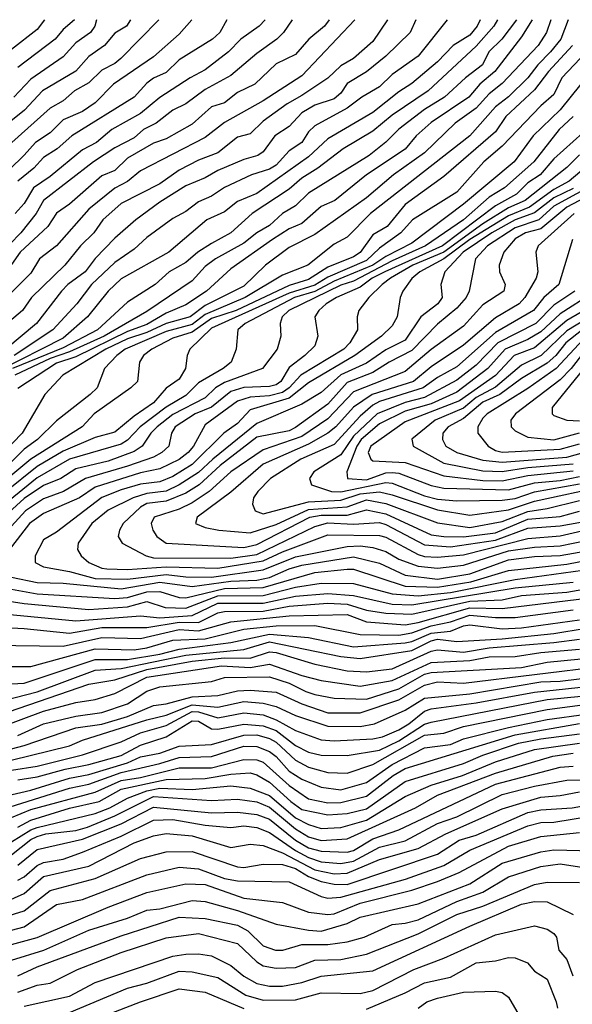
# Model space of a CAD drawing. Header units: metres. Extents: x -51132 to -49532, y -231222 to -229437.
# Tile 344 of 656: x -51046 to -51004, y -229513 to -229437. Entities that reach past the tile are written whole.
import ezdxf

# ---------------------------------------------------------------- set-up
doc = ezdxf.new("R2010")
doc.units = ezdxf.units.M
for name, color, linetype in [('CONTOUR_HALF', 8, 'Continuous'), ('CONTOUR_INDEX', 1, 'Continuous'), ('CONTOUR_INTER', 3, 'Continuous')]:
    doc.layers.add(name, color=color, linetype=linetype)

msp = doc.modelspace()

# ---------------------------------------------------------------- linework, layer by layer
at = {"layer": 'CONTOUR_HALF'}
for points, elevation in [([(-51037.85, -229436.759), (-51038.173, -229437.259), (-51039.08, -229437.804), (-51039.86, -229438.759), (-51041.08, -229439.613), (-51042.08, -229440.73), (-51044.663, -229442.259), (-51046.074, -229443.759), (-51050.456, -229447.259)], 40.5), ([(-51017.951, -229436.759), (-51019.08, -229438.447), (-51020.575, -229439.759), (-51021.58, -229440.336), (-51022.58, -229441.274), (-51024.58, -229442.634), (-51025.731, -229443.259), (-51027.58, -229444.6), (-51028.58, -229445.598), (-51029.58, -229445.86), (-51031.08, -229447.05), (-51032.58, -229447.621), (-51034.08, -229448.398), (-51035.58, -229449.466), (-51038.58, -229450.974), (-51039.987, -229452.259), (-51040.684, -229453.259), (-51041.729, -229454.259), (-51042.927, -229455.759), (-51045.516, -229458.259), (-51046.211, -229459.259), (-51049.58, -229462.074)], 36.5), ([(-51033.096, -229436.759), (-51034.08, -229437.88), (-51036.08, -229439.628), (-51039.166, -229441.759), (-51040.58, -229443.194), (-51041.58, -229443.852), (-51043.08, -229444.511), (-51044.08, -229445.526), (-51045.207, -229446.259), (-51046.08, -229447.247), (-51049.58, -229450.627)], 39.5), ([(-51022.467, -229436.759), (-51022.83, -229437.259), (-51024.043, -229438.259), (-51025.08, -229439.451), (-51026.58, -229440.18), (-51028.237, -229441.759), (-51029.58, -229442.403), (-51030.58, -229443.187), (-51031.58, -229443.508), (-51033.08, -229444.844), (-51035.08, -229445.978), (-51036.08, -229446.321), (-51038.08, -229447.486), (-51039.08, -229448.424), (-51040.08, -229448.853), (-51042.58, -229451.023), (-51043.58, -229451.742), (-51044.26, -229452.759), (-51046.397, -229454.759), (-51048.191, -229457.259)], 37.5), ([(-51003.967, -229436.759), (-51004.54, -229438.259), (-51005.322, -229439.259), (-51006.308, -229440.259), (-51007.08, -229441.267), (-51008.58, -229442.722), (-51009.58, -229443.497), (-51011.584, -229445.759), (-51019.268, -229451.759), (-51021.08, -229453.598), (-51022.08, -229454.122), (-51024.124, -229455.759), (-51026.08, -229456.538), (-51028.964, -229458.259), (-51032.08, -229459.583), (-51033.08, -229460.356), (-51035.08, -229460.897), (-51038.262, -229462.259), (-51038.917, -229462.759), (-51039.862, -229463.759), (-51040.442, -229465.259), (-51040.986, -229465.759), (-51043.58, -229467.814), (-51045.065, -229469.259), (-51046.08, -229469.999), (-51047.08, -229470.984)], 32.5), ([(-51009.43, -229436.759), (-51009.713, -229437.259), (-51011.08, -229438.819), (-51014.8, -229442.259), (-51017.58, -229444.152), (-51019.08, -229445.38), (-51021.382, -229446.759), (-51023.35, -229448.259), (-51024.58, -229449.032), (-51025.58, -229449.875), (-51028.434, -229451.759), (-51030.08, -229453.257), (-51031.58, -229454.087), (-51032.638, -229454.759), (-51033.58, -229455.55), (-51034.864, -229456.259), (-51035.953, -229457.259), (-51038.08, -229458.616), (-51040.415, -229460.759), (-51043.08, -229462.146), (-51046.99, -229463.759)], 34.5), ([(-51013.324, -229436.759), (-51015.58, -229439.569), (-51017.58, -229441), (-51018.58, -229441.944), (-51019.952, -229442.759), (-51021.08, -229443.612), (-51023.58, -229444.962), (-51024.08, -229445.433), (-51024.593, -229446.259), (-51025.58, -229446.916), (-51026.58, -229448.021), (-51027.08, -229448.334), (-51028.475, -229448.759), (-51030.58, -229449.743), (-51031.58, -229450.424), (-51032.58, -229450.85), (-51033.58, -229451.595), (-51034.58, -229452.133), (-51036.58, -229453.616), (-51037.58, -229454.511), (-51039.08, -229455.54), (-51040.877, -229457.259), (-51042.004, -229458.759), (-51043.863, -229460.759), (-51046.875, -229462.759)], 35.5), ([(-51027.428, -229436.759), (-51027.889, -229437.259), (-51029.318, -229438.259), (-51030.263, -229439.259), (-51032.08, -229440.652), (-51033.245, -229441.259), (-51035.58, -229442.784), (-51037.08, -229444.019), (-51039.311, -229445.259), (-51040.482, -229446.259), (-51041.58, -229446.832), (-51044.08, -229448.898), (-51045.372, -229449.759), (-51046.08, -229450.986), (-51046.793, -229451.759)], 38.5), ([(-51006.751, -229436.759), (-51007.58, -229438.089), (-51009.643, -229440.759), (-51010.797, -229441.759), (-51011.667, -229442.759), (-51014.58, -229444.718), (-51015.726, -229445.759), (-51016.58, -229446.771), (-51019.587, -229448.759), (-51022.039, -229450.759), (-51023.08, -229451.213), (-51024.58, -229452.527), (-51025.58, -229452.947), (-51026.848, -229453.759), (-51030.08, -229456.051), (-51031.971, -229457.759), (-51033.58, -229458.82), (-51035.08, -229459.474), (-51036.58, -229460.355), (-51038.08, -229460.883), (-51042.08, -229462.84), (-51043.58, -229463.338), (-51046.58, -229465.307)], 33.5), ([(-51042.184, -229436.759), (-51043.08, -229437.519), (-51043.677, -229438.259), (-51046.58, -229440.46)], 41.5), ([(-51002.532, -229439.259), (-51004.45, -229441.259), (-51005.08, -229442.554), (-51006.08, -229443.414), (-51009.08, -229446.539), (-51010.483, -229447.759), (-51012.58, -229450.105), (-51016.02, -229452.259), (-51016.925, -229453.259), (-51018.58, -229454.437), (-51019.58, -229455.395), (-51022.58, -229456.685), (-51023.58, -229457.298), (-51025.58, -229457.932), (-51031.58, -229460.642), (-51033.249, -229462.259), (-51033.468, -229462.759), (-51033.595, -229463.759), (-51034.08, -229464.587), (-51035.08, -229465.286), (-51036.08, -229466.407), (-51037.58, -229467.429), (-51039.08, -229468.679), (-51040.58, -229469.083), (-51043.08, -229470.138), (-51045.08, -229471.335), (-51047.58, -229473.36)], 31.5), ([(-51003.58, -229444.239), (-51004.67, -229445.259), (-51006.63, -229447.759), (-51008.888, -229449.759), (-51010.08, -229450.496), (-51012.073, -229452.259), (-51015.019, -229454.259), (-51017.58, -229455.423), (-51020.58, -229456.988), (-51021.58, -229457.303), (-51025.588, -229459.259), (-51026.111, -229459.759), (-51026.263, -229460.259), (-51026.217, -229461.259), (-51026.488, -229462.259), (-51027.63, -229463.759), (-51030.58, -229464.848), (-51031.274, -229465.259), (-51032.08, -229466.015), (-51034.58, -229467.31), (-51035.778, -229468.259), (-51036.286, -229468.759), (-51036.94, -229469.759), (-51037.58, -229470.176), (-51039.58, -229470.913), (-51042.08, -229471.51), (-51043.252, -229472.259), (-51044.58, -229472.814), (-51046.08, -229473.821), (-51047.58, -229475.187)], 30.5), ([(-51003.08, -229447.222), (-51004.08, -229448.203), (-51007.287, -229450.759), (-51008.58, -229451.321), (-51010.58, -229452.555), (-51013.58, -229454.739), (-51015.991, -229455.759), (-51017.728, -229456.759), (-51018.363, -229457.259), (-51019.409, -229458.259), (-51020.175, -229459.259), (-51020.295, -229459.759), (-51020.281, -229460.759), (-51020.858, -229461.759), (-51021.338, -229462.259), (-51024.665, -229464.259), (-51025.579, -229465.259), (-51026.08, -229465.598), (-51027.08, -229465.877), (-51028.58, -229465.967), (-51029.58, -229466.291), (-51032.08, -229468.117), (-51032.989, -229469.759), (-51033.393, -229470.259), (-51034.08, -229470.782), (-51035.58, -229471.514), (-51037.08, -229471.815), (-51040.58, -229472.946), (-51041.792, -229473.759), (-51044.58, -229474.962), (-51045.667, -229475.759), (-51047.08, -229477.545)], 29.5), ([(-51003.58, -229449.813), (-51005.08, -229450.543), (-51006.58, -229451.698), (-51008.08, -229452.237), (-51009.868, -229453.259), (-51012.102, -229454.759), (-51013.526, -229456.259), (-51013.816, -229457.259), (-51013.71, -229458.259), (-51014.049, -229458.759), (-51015.363, -229459.759), (-51016.58, -229461.559), (-51018.08, -229462.318), (-51019.58, -229463.341), (-51021.58, -229464.244), (-51023.08, -229465.601), (-51024.58, -229466.516), (-51028.08, -229468.021), (-51031.482, -229470.759), (-51032.58, -229471.8), (-51034.094, -229472.759), (-51035.08, -229473.237), (-51036.58, -229473.43), (-51037.644, -229473.759), (-51039.58, -229474.712), (-51040.843, -229475.759), (-51041.906, -229477.259), (-51041.962, -229477.759), (-51041.673, -229478.259), (-51041.07, -229478.759), (-51040.08, -229479.206), (-51039.698, -229479.259), (-51038.08, -229479.306), (-51035.08, -229479.112), (-51031.08, -229479.202), (-51027.58, -229478.636), (-51026.08, -229477.937), (-51022.58, -229476.62), (-51018.58, -229476.686), (-51018.08, -229476.818), (-51015.58, -229478.155), (-51015.08, -229478.313), (-51014.08, -229478.35), (-51012.08, -229478.164), (-51007.08, -229476.904), (-51004.58, -229476.703), (-51002.58, -229476.243)], 28.5), ([(-51001.241, -229449.759), (-51004.08, -229451.265), (-51006.08, -229452.941), (-51007.265, -229453.259), (-51008.08, -229453.715), (-51008.944, -229454.759), (-51009.301, -229455.759), (-51009.273, -229456.259), (-51008.847, -229457.259), (-51008.955, -229457.759), (-51010.58, -229458.831), (-51012.08, -229460.48), (-51014.58, -229462.282), (-51016.58, -229463.984), (-51020.58, -229465.561), (-51022.58, -229467.658), (-51024.58, -229469.02), (-51027.58, -229470.038), (-51030.08, -229471.756), (-51031.766, -229473.259), (-51033.08, -229474.149), (-51034.08, -229474.646), (-51036.015, -229475.259), (-51036.258, -229475.759), (-51036.13, -229476.259), (-51035.818, -229476.759), (-51035.08, -229477.264), (-51029.08, -229477.603), (-51028.08, -229477.368), (-51023.966, -229475.259), (-51023.08, -229475.093), (-51021.08, -229475.095), (-51019.58, -229474.684), (-51018.08, -229475.002), (-51014.58, -229476.618), (-51013.58, -229476.765), (-51012.08, -229476.773), (-51009.58, -229476.459), (-51007.08, -229475.421), (-51004.58, -229475.194), (-51003.08, -229474.785)], 27.5), ([(-51003.626, -229453.759), (-51004.699, -229457.259), (-51005.853, -229458.259), (-51006.649, -229459.259), (-51009.58, -229460.973), (-51012.58, -229463.622), (-51014.08, -229464.447), (-51015.191, -229465.259), (-51018.58, -229466.307), (-51019.08, -229466.589), (-51020.08, -229467.431), (-51022.08, -229469.622), (-51024.661, -229470.759), (-51027.003, -229472.259), (-51028.004, -229473.259), (-51028.321, -229473.759), (-51028.405, -229474.259), (-51028.21, -229474.759), (-51027.58, -229475.008), (-51024.08, -229474.06), (-51021.58, -229473.946), (-51020.08, -229473.462), (-51018.58, -229473.304), (-51017.58, -229473.517), (-51014.08, -229474.702), (-51011.58, -229475.102), (-51008.58, -229474.698), (-51006.58, -229474.029), (-51001.08, -229472.844)], 26.5), ([(-51002.08, -229457.931), (-51004.58, -229459.519), (-51006.08, -229460.918), (-51007.08, -229461.498), (-51008.855, -229462.259), (-51010.191, -229463.759), (-51012.58, -229465.578), (-51014.58, -229466.474), (-51016.58, -229467.062), (-51018.58, -229468.036), (-51019.985, -229469.259), (-51020.32, -229469.759), (-51021.112, -229471.759), (-51021.041, -229472.259), (-51019.58, -229472.37), (-51018.08, -229471.836), (-51017.58, -229471.789), (-51017.08, -229471.861), (-51014.58, -229472.809), (-51013.58, -229473.017), (-51008.58, -229473.135), (-51006.58, -229472.611), (-51004.58, -229472.417), (-51003.08, -229472.112)], 25.5), ([(-50999.005, -229457.759), (-51004.08, -229460.844), (-51006.06, -229462.759), (-51007.58, -229463.503), (-51009.58, -229465.188), (-51011.08, -229465.998), (-51012.08, -229466.818), (-51014.276, -229467.759), (-51016.08, -229469.233), (-51015.972, -229469.759), (-51013.58, -229471.07), (-51010.58, -229471.659), (-51009.08, -229471.73), (-51007.08, -229471.412), (-51003.58, -229471.124)], 24.5), ([(-51002.08, -229460.724), (-51004.886, -229463.759), (-51007.08, -229465.304), (-51010.233, -229467.259), (-51010.58, -229467.6), (-51010.952, -229468.259), (-51010.971, -229468.759), (-51010.163, -229469.759), (-51009.58, -229470.101), (-51009.08, -229470.217), (-51004.58, -229469.991), (-51003.08, -229469.576)], 23.5), ([(-51002.758, -229463.759), (-51005.205, -229466.759), (-51005.21, -229467.259), (-51005.08, -229467.39), (-51004.057, -229467.759), (-51003.08, -229467.801)], 22.5), ([(-51047.08, -229479.911), (-51045.08, -229480.311), (-51043.08, -229480.364), (-51038.58, -229480.814), (-51035.58, -229480.299), (-51033.08, -229480.626), (-51030.08, -229480.211), (-51028.08, -229480.127), (-51027.08, -229479.918), (-51025.58, -229479.251), (-51024.58, -229478.969), (-51020.58, -229478.333), (-51018.58, -229478.822), (-51016.58, -229479.736), (-51014.08, -229480.054), (-51011.58, -229479.648), (-51008.58, -229478.566), (-51006.58, -229478.302), (-51004.58, -229478.236), (-51002.08, -229477.786)], 29.5), ([(-51047.58, -229481.695), (-51046.08, -229481.947), (-51041.08, -229482.41), (-51038.08, -229482.197), (-51036.58, -229481.793), (-51035.159, -229482.259), (-51033.58, -229482.305), (-51031.08, -229481.358), (-51027.58, -229481.314), (-51025.08, -229480.663), (-51023.08, -229480.357), (-51020.58, -229480.402), (-51017.58, -229481.197), (-51015.58, -229481.349), (-51013.08, -229481.094), (-51008.08, -229480.07), (-51002.08, -229479.253)], 30.5), ([(-51048.58, -229483.732), (-51046.08, -229483.865), (-51042.58, -229484.247), (-51040.08, -229483.794), (-51036.58, -229483.785), (-51034.08, -229483.388), (-51032.58, -229483.403), (-51031.08, -229482.67), (-51030.58, -229482.557), (-51027.58, -229482.535), (-51025.58, -229482.144), (-51022.58, -229481.9), (-51021.08, -229481.989), (-51019.58, -229482.442), (-51018.08, -229482.692), (-51016.08, -229482.774), (-51011.58, -229481.762), (-51009.08, -229481.644), (-51007.58, -229481.321), (-51004.08, -229481.049), (-51001.58, -229480.617)], 31.5), ([(-51047.58, -229486.804), (-51045.58, -229486.804), (-51040.58, -229485.445), (-51037.58, -229485.525), (-51036.58, -229485.359), (-51034.58, -229484.764), (-51032.08, -229484.669), (-51029.08, -229483.937), (-51026.58, -229483.669), (-51023.58, -229483.651), (-51020.08, -229484.329), (-51017.08, -229484.388), (-51016.08, -229484.219), (-51014.58, -229483.668), (-51013.08, -229483.346), (-51011.58, -229482.835), (-51009.58, -229483.03), (-51008.08, -229483.014), (-51003.58, -229482.426)], 32.5), ([(-51047.58, -229489.408), (-51045.08, -229488.775), (-51040.58, -229487.109), (-51038.58, -229486.968), (-51033.58, -229485.937), (-51029.08, -229485.503), (-51027.08, -229484.914), (-51021.58, -229486.038), (-51020.08, -229486.188), (-51016.08, -229485.575), (-51014.58, -229484.821), (-51014.08, -229484.704), (-51012.58, -229484.872), (-51009.08, -229484.671), (-51005.08, -229484.259), (-51002.58, -229483.847)], 33.5), ([(-51048.08, -229491.569), (-51044.58, -229490.273), (-51042.08, -229489.601), (-51040.58, -229489.38), (-51039.08, -229488.909), (-51036.58, -229487.639), (-51030.796, -229486.759), (-51028.58, -229486.9), (-51027.08, -229486.622), (-51024.58, -229487.514), (-51023.08, -229487.895), (-51020.08, -229488.336), (-51017.58, -229487.897), (-51014.58, -229486.514), (-51011.58, -229486.354), (-51010.08, -229486.076), (-51008.08, -229486.039), (-51006.08, -229485.722), (-51003.08, -229485.481)], 34.5), ([(-51048.08, -229493.451), (-51046.08, -229492.923), (-51042.08, -229491.564), (-51040.08, -229491.289), (-51038.08, -229490.681), (-51036.08, -229489.843), (-51035.08, -229489.706), (-51033.08, -229489.165), (-51031.08, -229489.049), (-51029.58, -229488.696), (-51028.58, -229488.649), (-51026.58, -229488.802), (-51024.58, -229489.695), (-51022.58, -229490.41), (-51020.08, -229490.406), (-51017.08, -229489.386), (-51015.08, -229488.256), (-51014.08, -229488.013), (-51012.08, -229488.107), (-51001.08, -229486.765)], 35.5), ([(-51047.08, -229494.845), (-51045.08, -229494.521), (-51041.58, -229493.64), (-51038.58, -229492.643), (-51037.08, -229491.958), (-51035.08, -229491.377), (-51033.08, -229490.309), (-51032.58, -229490.312), (-51031.08, -229490.797), (-51029.08, -229490.409), (-51027.58, -229490.548), (-51026.58, -229490.936), (-51025.08, -229491.771), (-51023.08, -229492.477), (-51022.08, -229492.559), (-51019.08, -229492.419), (-51018.347, -229492.259), (-51017.08, -229491.715), (-51016.311, -229491.259), (-51015.08, -229490.273), (-51014.58, -229490.096), (-51011.08, -229489.638), (-51006.58, -229488.797), (-51000.58, -229488.153)], 36.5), ([(-51048.58, -229497.076), (-51045.58, -229496.389), (-51042.58, -229495.45), (-51041.08, -229495.17), (-51038.08, -229494.26), (-51037.08, -229493.816), (-51035.58, -229493.527), (-51034.08, -229492.972), (-51031.58, -229492.84), (-51029.08, -229492.117), (-51028.08, -229492.107), (-51027.08, -229492.378), (-51026.58, -229492.675), (-51025.08, -229494.051), (-51024.08, -229494.616), (-51022.58, -229495.018), (-51021.08, -229495.063), (-51019.08, -229494.386), (-51015.08, -229492.131), (-51013.58, -229491.979), (-51012.08, -229491.463), (-51005.58, -229490.134), (-51002.08, -229489.683)], 37.5), ([(-51047.08, -229498.501), (-51045.58, -229497.878), (-51040.58, -229496.533), (-51038.58, -229495.639), (-51037.08, -229495.392), (-51034.08, -229494.646), (-51031.58, -229494.646), (-51029.08, -229494.008), (-51028.08, -229494.033), (-51027.58, -229494.228), (-51025.58, -229496.021), (-51024.08, -229497.062), (-51022.58, -229497.362), (-51021.58, -229497.343), (-51019.58, -229496.842), (-51017.517, -229495.259), (-51016.58, -229494.72), (-51008.08, -229492.093), (-51003.08, -229491.227)], 38.5), ([(-51047.08, -229500.382), (-51045.58, -229499.449), (-51045.08, -229499.268), (-51040.58, -229498.195), (-51039.444, -229497.759), (-51038.08, -229497.013), (-51036.58, -229496.432), (-51035.58, -229496.22), (-51033.08, -229496.336), (-51030.08, -229496.039), (-51028.58, -229496.22), (-51027.08, -229496.806), (-51025.08, -229498.514), (-51024.08, -229499.048), (-51023.08, -229499.341), (-51021.58, -229499.284), (-51019.58, -229498.715), (-51016.58, -229496.881), (-51014.58, -229496.003), (-51012.139, -229495.259), (-51009.58, -229494.185), (-51006.58, -229493.229), (-51003.08, -229492.755)], 39.5), ([(-51046.58, -229502.182), (-51045.08, -229500.963), (-51041.58, -229500.18), (-51038.58, -229498.978), (-51036.08, -229497.7), (-51031.58, -229498.151), (-51029.58, -229498.08), (-51028.08, -229498.273), (-51027.08, -229498.635), (-51025.08, -229500.258), (-51024.08, -229500.844), (-51023.08, -229501.103), (-51021.08, -229501.187), (-51020.58, -229501.058), (-51019.08, -229500.152), (-51017.08, -229499.458), (-51009.58, -229495.912), (-51004.58, -229494.617), (-51003.58, -229494.516)], 40.5), ([(-51047.58, -229505.062), (-51046.08, -229504.393), (-51044.58, -229503.075), (-51041.08, -229502.26), (-51037.58, -229500.452), (-51036.08, -229499.907), (-51035.08, -229499.728), (-51033.08, -229499.925), (-51030.08, -229500.828), (-51028.58, -229500.567), (-51027.58, -229500.659), (-51026.08, -229501.232), (-51023.58, -229502.548), (-51022.08, -229502.863), (-51021.08, -229502.82), (-51018.58, -229501.742), (-51015.58, -229500.887), (-51013.431, -229499.759), (-51009.08, -229497.838), (-51006.08, -229496.918), (-51004.58, -229496.809), (-51003.08, -229496.519)], 41.5), ([(-51047.08, -229507.212), (-51046.08, -229506.948), (-51043.58, -229505.23), (-51041.58, -229504.84), (-51036.58, -229502.934), (-51034.08, -229502.354), (-51032.58, -229502.461), (-51030.58, -229503.218), (-51029.58, -229503.405), (-51025.58, -229503.473), (-51023.08, -229504.605), (-51022.58, -229504.747), (-51021.58, -229504.673), (-51016.567, -229503.259), (-51013.58, -229502.202), (-51011.58, -229501.022), (-51007.08, -229499.154), (-51006.08, -229498.89), (-51005.08, -229498.855), (-51002.08, -229498.37)], 42.5), ([(-51047.08, -229509.537), (-51044.568, -229508.759), (-51041.08, -229507.221), (-51038.08, -229506.287), (-51036.58, -229505.67), (-51035.58, -229505.566), (-51033.08, -229504.912), (-51032.08, -229504.993), (-51029.58, -229505.697), (-51026.58, -229506.756), (-51024.08, -229507.22), (-51023.08, -229507.287), (-51021.08, -229506.695), (-51020.08, -229506.206), (-51015.58, -229505.185), (-51011.58, -229503.632), (-51009.08, -229502.031), (-51006.08, -229501.163), (-51005.08, -229501.004), (-51002.08, -229501.072)], 43.5), ([(-51046.58, -229512.011), (-51045.08, -229511.485), (-51044.08, -229511.318), (-51041.962, -229510.259), (-51038.58, -229508.941), (-51035.08, -229507.805), (-51032.58, -229507.481), (-51029.58, -229508.238), (-51028.08, -229509.658), (-51027.58, -229509.977), (-51026.58, -229510.152), (-51025.08, -229510.105), (-51023.58, -229509.54), (-51021.58, -229509.495), (-51019.58, -229509.064), (-51015.58, -229507.498), (-51012.58, -229506.009), (-51010.58, -229505.354), (-51006.58, -229503.674), (-51005.58, -229503.509), (-51003.08, -229503.517)], 44.5), ([(-51042.58, -229513.581), (-51038.08, -229511.708), (-51036.58, -229511.315), (-51034.08, -229510.401), (-51033.08, -229510.437), (-51031.08, -229510.89), (-51028.916, -229512.259), (-51027.58, -229512.638), (-51025.08, -229512.619), (-51023.08, -229512.059), (-51020.08, -229512.116), (-51019.08, -229511.887), (-51015.908, -229510.259), (-51013.58, -229509.395), (-51009.58, -229507.585), (-51006.58, -229506.876), (-51005.58, -229507.147), (-51005.08, -229507.472), (-51004.867, -229507.759), (-51004.69, -229508.759), (-51004.08, -229509.487), (-51003.608, -229510.759)], 45.5), ([(-51015.58, -229513.259), (-51014.9, -229512.759), (-51014.08, -229512.472), (-51012.08, -229512.008), (-51009.58, -229511.935), (-51009.08, -229512.033), (-51008.58, -229512.414), (-51007.58, -229514.119)], 46.5)]:
    msp.add_lwpolyline(points, dxfattribs=dict(at, elevation=elevation))
at = {"layer": 'CONTOUR_INDEX'}
for points, elevation in [([(-51010.772, -229436.759), (-51011.002, -229437.259), (-51011.58, -229437.945), (-51012.87, -229438.759), (-51014.08, -229440.024), (-51016.08, -229441.695), (-51017.08, -229442.331), (-51019.08, -229443.933), (-51022.58, -229445.975), (-51024.08, -229447.369), (-51028.08, -229450.21), (-51029.58, -229450.822), (-51030.58, -229451.622), (-51031.943, -229452.259), (-51034.895, -229454.759), (-51038.58, -229456.823), (-51039.577, -229457.759), (-51041.193, -229459.759), (-51043.08, -229461.401), (-51048.08, -229463.94)], 35), ([(-51035.651, -229436.759), (-51038.594, -229439.759), (-51039.08, -229440.152), (-51040.08, -229440.656), (-51041.08, -229441.646), (-51042.179, -229442.259), (-51043.08, -229443.041), (-51044.08, -229443.618), (-51047.038, -229446.259)], 40), ([(-51002.08, -229444.854), (-51005.08, -229447.528), (-51006.13, -229448.759), (-51007.08, -229449.393), (-51007.954, -229450.259), (-51009.58, -229451.165), (-51013.697, -229454.259), (-51018.168, -229456.259), (-51019.139, -229456.759), (-51020.08, -229457.461), (-51021.912, -229458.259), (-51022.695, -229458.759), (-51023.271, -229459.259), (-51023.573, -229459.759), (-51023.35, -229461.259), (-51023.58, -229461.997), (-51024.36, -229462.759), (-51025.58, -229463.679), (-51026.213, -229464.759), (-51026.58, -229465.019), (-51027.08, -229465.156), (-51029.08, -229465.229), (-51030.08, -229465.54), (-51031.58, -229466.747), (-51032.852, -229467.259), (-51034.408, -229468.259), (-51034.689, -229468.759), (-51034.897, -229469.759), (-51035.438, -229470.259), (-51036.08, -229470.603), (-51038.08, -229471.304), (-51041.339, -229472.259), (-51043.039, -229473.259), (-51044.58, -229473.829), (-51045.979, -229474.759), (-51047.08, -229475.96)], 30), ([(-51001.851, -229458.759), (-51004.08, -229460.038), (-51006.58, -229462.154), (-51008.149, -229462.759), (-51009.58, -229464.291), (-51012.369, -229466.259), (-51016.58, -229467.889), (-51019.256, -229469.759), (-51019.456, -229470.259), (-51019.239, -229470.759), (-51019.08, -229470.91), (-51016.58, -229471.023), (-51013.58, -229472.055), (-51010.58, -229472.418), (-51009.08, -229472.44), (-51007.08, -229472.039), (-51003.58, -229471.682)], 25), ([(-51047.08, -229480.836), (-51045.08, -229481.185), (-51039.08, -229481.561), (-51038.08, -229481.486), (-51036.58, -229481.04), (-51035.58, -229481.009), (-51034.08, -229481.48), (-51033.58, -229481.5), (-51030.58, -229480.776), (-51027.58, -229480.708), (-51023.58, -229479.552), (-51021.08, -229479.275), (-51020.58, -229479.283), (-51016.58, -229480.588), (-51014.08, -229480.68), (-51011.507, -229480.259), (-51008.58, -229479.385), (-51004.08, -229478.898), (-51002.08, -229478.5)], 30), ([(-51046.58, -229492.148), (-51044.58, -229491.256), (-51042.08, -229490.668), (-51040.08, -229490.376), (-51038.08, -229489.702), (-51036.58, -229488.731), (-51035.58, -229488.38), (-51031.58, -229487.966), (-51030.58, -229487.662), (-51027.08, -229487.605), (-51025.58, -229488.094), (-51024.279, -229488.759), (-51023.58, -229488.973), (-51022.08, -229489.267), (-51019.58, -229489.342), (-51017.08, -229488.54), (-51015.08, -229487.407), (-51014.58, -229487.271), (-51007.58, -229486.892), (-51005.58, -229486.479), (-51000.58, -229485.983)], 35), ([(-51047.08, -229501.396), (-51045.58, -229500.206), (-51045.08, -229499.964), (-51044.416, -229499.759), (-51042.08, -229499.493), (-51041.19, -229499.259), (-51039.08, -229498.381), (-51036.08, -229496.874), (-51031.58, -229497.185), (-51029.58, -229497.071), (-51028.08, -229497.292), (-51027.08, -229497.703), (-51025.08, -229499.384), (-51024.08, -229499.987), (-51023.08, -229500.28), (-51021.08, -229500.16), (-51015.778, -229497.759), (-51014.08, -229496.777), (-51009.58, -229495.063), (-51005.147, -229493.759), (-51003.58, -229493.517)], 40), ([(-51046.08, -229513.099), (-51042.58, -229512.336), (-51040.58, -229511.276), (-51034.58, -229509.236), (-51033.58, -229509.088), (-51032.58, -229509.061), (-51031.58, -229509.208), (-51030.08, -229509.94), (-51029.08, -229510.784), (-51028.08, -229511.34), (-51027.08, -229511.557), (-51026.08, -229511.552), (-51024.58, -229511.277), (-51023.08, -229510.788), (-51019.08, -229510.378), (-51011.58, -229506.915), (-51007.58, -229505.202), (-51006.58, -229505.006), (-51005.58, -229505.013), (-51003.58, -229505.994)], 45)]:
    msp.add_lwpolyline(points, dxfattribs=dict(at, elevation=elevation))
at = {"layer": 'CONTOUR_INTER'}
for points, elevation in [([(-51025.33, -229436.759), (-51026.02, -229437.759), (-51026.535, -229438.259), (-51028.08, -229439.374), (-51030.08, -229441.081), (-51032.08, -229442.159), (-51033.58, -229443.28), (-51034.589, -229443.759), (-51035.861, -229444.759), (-51036.858, -229445.259), (-51037.58, -229445.892), (-51039.08, -229446.676), (-51040.723, -229447.759), (-51044.58, -229450.756), (-51045.149, -229451.759), (-51046.357, -229453.259), (-51048.08, -229455.01)], 38), ([(-51005.316, -229436.759), (-51005.641, -229437.759), (-51006.287, -229438.759), (-51009.08, -229441.703), (-51010.08, -229442.502), (-51011.08, -229443.603), (-51012.708, -229444.759), (-51015.08, -229447.072), (-51017.502, -229448.759), (-51019.58, -229450.546), (-51023.58, -229453.393), (-51025.58, -229454.396), (-51027.393, -229455.759), (-51029.08, -229457.372), (-51032.08, -229458.883), (-51033.223, -229459.759), (-51035.08, -229460.278), (-51036.58, -229460.964), (-51038.08, -229461.451), (-51039.752, -229462.259), (-51043.094, -229464.259), (-51044.486, -229465.759), (-51046.253, -229468.759), (-51047.697, -229470.259)], 33), ([(-51015.769, -229436.759), (-51016.191, -229437.759), (-51018.08, -229439.588), (-51019.58, -229440.793), (-51021.08, -229441.706), (-51021.58, -229442.438), (-51022.08, -229442.871), (-51023.58, -229443.366), (-51024.58, -229443.969), (-51025.58, -229445.027), (-51026.68, -229445.759), (-51027.58, -229446.988), (-51028.003, -229447.259), (-51029.08, -229447.576), (-51031.08, -229448.419), (-51032.08, -229448.99), (-51033.58, -229449.622), (-51035.58, -229450.868), (-51037.435, -229452.259), (-51039.08, -229453.674), (-51040.58, -229455.231), (-51041.355, -229456.259), (-51042.711, -229457.259), (-51043.194, -229457.759), (-51045.124, -229460.259), (-51047.498, -229462.259)], 36), ([(-51020.486, -229436.759), (-51024.58, -229441.1), (-51027.58, -229443.034), (-51030.58, -229444.706), (-51032.08, -229445.882), (-51037.08, -229448.456), (-51038.08, -229449.279), (-51039.08, -229449.791), (-51041.08, -229451.43), (-51043.58, -229454.269), (-51044.912, -229455.259), (-51045.58, -229456.374), (-51047.08, -229457.862)], 37), ([(-51044.52, -229436.759), (-51045.08, -229437.517), (-51047.08, -229439.058)], 42), ([(-51040.5, -229436.759), (-51040.612, -229437.259), (-51040.955, -229437.759), (-51042.08, -229438.549), (-51043.08, -229439.628), (-51045.58, -229441.37), (-51046.887, -229442.759)], 41), ([(-51007.973, -229436.759), (-51009.112, -229438.259), (-51010.099, -229439.259), (-51010.602, -229440.259), (-51011.91, -229441.259), (-51013.544, -229442.759), (-51015.08, -229443.712), (-51017.08, -229445.228), (-51018.08, -229446.248), (-51019.372, -229447.259), (-51024.08, -229450.195), (-51025.08, -229451.173), (-51026.08, -229451.754), (-51027.08, -229452.678), (-51028.08, -229453.246), (-51029.08, -229454.047), (-51031.268, -229455.259), (-51032.08, -229455.856), (-51033.08, -229456.956), (-51036.58, -229459.342), (-51039.891, -229461.259), (-51042.58, -229462.471), (-51044.08, -229462.978), (-51046.8, -229464.259)], 34), ([(-51030.393, -229436.759), (-51030.948, -229437.759), (-51031.514, -229438.259), (-51034.08, -229439.874), (-51035.08, -229440.847), (-51036.08, -229441.295), (-51036.58, -229441.66), (-51037.58, -229442.767), (-51042.396, -229445.759), (-51043.526, -229446.759), (-51044.58, -229447.412), (-51045.338, -229448.259), (-51046.575, -229449.259)], 39), ([(-51003.633, -229438.759), (-51005.478, -229440.759), (-51006.58, -229442.191), (-51008.786, -229444.259), (-51009.58, -229445.434), (-51013.58, -229448.889), (-51016.58, -229451.058), (-51017.971, -229452.759), (-51019.08, -229453.399), (-51020.08, -229454.763), (-51020.58, -229455.106), (-51022.58, -229455.904), (-51024.08, -229456.864), (-51025.58, -229457.334), (-51029.666, -229459.259), (-51031.58, -229459.894), (-51033.08, -229460.943), (-51034.58, -229461.41), (-51036.207, -229462.259), (-51036.852, -229462.759), (-51037.153, -229463.259), (-51037.313, -229464.759), (-51037.817, -229465.259), (-51040.671, -229467.259), (-51041.599, -229468.259), (-51045.58, -229470.777), (-51048.08, -229472.838)], 32), ([(-51002.971, -229441.759), (-51004.58, -229443.733), (-51006.663, -229445.759), (-51008.145, -229447.759), (-51012.08, -229451.04), (-51016.08, -229454.048), (-51018.08, -229455.079), (-51019.091, -229455.759), (-51022.08, -229456.992), (-51023.58, -229457.795), (-51025.148, -229458.259), (-51028.974, -229460.259), (-51029.539, -229460.759), (-51029.67, -229462.259), (-51030.058, -229463.259), (-51030.674, -229463.759), (-51032.58, -229464.874), (-51033.58, -229465.834), (-51035.08, -229466.755), (-51037.116, -229468.259), (-51038.08, -229469.301), (-51038.58, -229469.618), (-51042.58, -229470.78), (-51045.08, -229472.226), (-51047.58, -229474.246)], 31), ([(-51002.58, -229448.142), (-51003.882, -229449.259), (-51005.08, -229449.913), (-51006.96, -229451.259), (-51008.58, -229451.926), (-51011.574, -229453.759), (-51013.58, -229455.262), (-51015.454, -229456.259), (-51016.08, -229456.799), (-51016.76, -229457.759), (-51016.966, -229458.259), (-51017.212, -229459.759), (-51017.58, -229460.457), (-51018.417, -229461.259), (-51020.474, -229462.759), (-51024.08, -229464.871), (-51025.58, -229466.042), (-51028.58, -229466.962), (-51029.58, -229468.003), (-51030.63, -229468.759), (-51033.08, -229471.185), (-51034.58, -229472.112), (-51035.58, -229472.53), (-51037.08, -229472.713), (-51038.58, -229473.133), (-51040.08, -229473.723), (-51043.58, -229476.408), (-51044.58, -229477.018), (-51045.243, -229478.259), (-51045.232, -229478.759), (-51044.58, -229479.091), (-51042.58, -229479.462), (-51040.58, -229480.008), (-51038.08, -229480.043), (-51035.08, -229479.684), (-51033.58, -229479.866), (-51031.58, -229479.892), (-51027.58, -229479.345), (-51025.08, -229478.324), (-51021.08, -229477.516), (-51020.08, -229477.472), (-51019.08, -229477.598), (-51018.08, -229477.915), (-51017.08, -229478.501), (-51015.58, -229479.062), (-51014.08, -229479.216), (-51012.08, -229478.964), (-51008.58, -229477.874), (-51006.58, -229477.585), (-51004.58, -229477.473), (-51002.58, -229477.058)], 29), ([(-51000.08, -229448.481), (-51005.08, -229451.196), (-51006.248, -229452.259), (-51008.08, -229452.87), (-51010.202, -229454.259), (-51011.135, -229455.259), (-51011.635, -229457.759), (-51011.865, -229458.259), (-51012.58, -229459.096), (-51014.08, -229460.316), (-51016.08, -229462.36), (-51017.829, -229463.259), (-51019.08, -229464.065), (-51021.08, -229464.825), (-51022.58, -229466.5), (-51025.08, -229468.325), (-51025.58, -229468.565), (-51028.08, -229469.069), (-51030.92, -229471.259), (-51032.537, -229472.759), (-51033.58, -229473.406), (-51035.08, -229474.013), (-51036.58, -229474.208), (-51037.08, -229474.486), (-51038.418, -229475.759), (-51038.712, -229476.259), (-51038.797, -229476.759), (-51038.507, -229477.259), (-51036.64, -229478.259), (-51036.08, -229478.407), (-51030.08, -229478.424), (-51028.08, -229478.134), (-51023.58, -229475.968), (-51022.58, -229475.705), (-51020.58, -229475.807), (-51018.58, -229475.678), (-51018.08, -229475.815), (-51015.08, -229477.41), (-51013.08, -229477.549), (-51009.58, -229477.033), (-51007.08, -229476.115), (-51004.58, -229475.938), (-50999.08, -229474.941)], 28), ([(-51003.505, -229451.759), (-51006.298, -229454.259), (-51006.464, -229454.759), (-51006.322, -229456.259), (-51006.437, -229456.759), (-51007.31, -229458.259), (-51007.752, -229458.759), (-51009.58, -229459.835), (-51012.08, -229461.954), (-51014.58, -229463.618), (-51015.931, -229464.759), (-51019.146, -229465.759), (-51020.58, -229466.734), (-51021.947, -229468.259), (-51022.58, -229468.757), (-51024.08, -229469.599), (-51027.58, -229471.158), (-51030.08, -229473.324), (-51032.683, -229475.259), (-51032.832, -229475.759), (-51032.08, -229476.049), (-51031.009, -229476.259), (-51028.58, -229476.465), (-51026.58, -229475.818), (-51024.08, -229474.662), (-51021.08, -229474.465), (-51019.58, -229473.913), (-51018.08, -229474.187), (-51014.08, -229475.707), (-51011.58, -229476.05), (-51009.08, -229475.593), (-51007.08, -229474.815), (-51005.58, -229474.58), (-51003.08, -229473.972)], 27), ([(-51003.459, -229457.759), (-51005.08, -229458.858), (-51006.472, -229460.259), (-51009.402, -229461.759), (-51011.08, -229463.495), (-51012.58, -229464.652), (-51015.08, -229466.005), (-51016.58, -229466.39), (-51018.767, -229467.259), (-51020.58, -229469), (-51021.58, -229470.446), (-51023.664, -229471.759), (-51023.999, -229472.259), (-51023.841, -229472.759), (-51022.298, -229473.259), (-51021.58, -229473.303), (-51018.08, -229472.578), (-51017.58, -229472.632), (-51015.08, -229473.598), (-51014.08, -229473.864), (-51012.58, -229474.001), (-51009.08, -229473.94), (-51008.08, -229473.807), (-51006.58, -229473.285), (-51003.08, -229472.67)], 26), ([(-51002.08, -229460.132), (-51004.145, -229461.759), (-51004.932, -229462.759), (-51005.58, -229463.34), (-51007.58, -229464.518), (-51009.263, -229465.759), (-51010.58, -229466.356), (-51012.08, -229467.625), (-51013.259, -229468.259), (-51013.676, -229468.759), (-51013.708, -229469.259), (-51013.446, -229469.759), (-51012.591, -229470.259), (-51010.58, -229470.848), (-51009.08, -229471.013), (-51004.08, -229470.627), (-51002.783, -229470.259)], 24), ([(-51001.58, -229460.992), (-51003.729, -229463.759), (-51004.58, -229464.631), (-51008.055, -229467.259), (-51008.416, -229467.759), (-51008.373, -229468.259), (-51008.08, -229468.564), (-51007.08, -229469.079), (-51005.08, -229469.267), (-51003.08, -229468.723)], 23), ([(-51049.08, -229482.614), (-51042.08, -229483.29), (-51037.08, -229482.901), (-51035.58, -229483.047), (-51033.08, -229482.86), (-51031.08, -229481.923), (-51027.58, -229481.924), (-51025.08, -229481.368), (-51022.58, -229481.171), (-51020.58, -229481.328), (-51017.58, -229481.991), (-51016.08, -229482.047), (-51008.08, -229480.723), (-51003.58, -229480.295)], 31), ([(-51048.58, -229485.171), (-51043.08, -229485.243), (-51040.08, -229484.579), (-51037.08, -229484.654), (-51034.08, -229483.946), (-51032.58, -229484.062), (-51030.08, -229483.355), (-51025.58, -229482.882), (-51021.08, -229482.778), (-51019.58, -229483.369), (-51016.58, -229483.587), (-51015.58, -229483.41), (-51011.58, -229482.283), (-51009.08, -229482.329), (-51002.08, -229481.471)], 32), ([(-51047.08, -229488.165), (-51046.08, -229488.096), (-51040.58, -229486.269), (-51038.08, -229486.267), (-51035.58, -229485.848), (-51034.08, -229485.464), (-51030.08, -229484.952), (-51027.08, -229484.308), (-51024.08, -229484.558), (-51020.58, -229485.291), (-51016.58, -229484.982), (-51016.08, -229484.88), (-51014.58, -229484.226), (-51013.08, -229484.089), (-51012.08, -229483.671), (-51011.58, -229483.602), (-51009.08, -229483.903), (-51007.58, -229483.81), (-51003.08, -229483.19)], 33), ([(-51048.08, -229490.584), (-51041.08, -229488.182), (-51039.08, -229487.848), (-51036.58, -229487.057), (-51033.08, -229486.406), (-51030.58, -229486.155), (-51028.58, -229486.165), (-51027.08, -229485.684), (-51026.58, -229485.723), (-51023.58, -229486.624), (-51021.08, -229487.144), (-51019.58, -229487.228), (-51017.58, -229486.983), (-51014.58, -229485.624), (-51014.08, -229485.512), (-51012.08, -229485.693), (-51010.08, -229485.359), (-51005.08, -229484.967), (-51003.08, -229484.691)], 34), ([(-51048.58, -229494.433), (-51042.58, -229492.947), (-51041.58, -229492.524), (-51036.58, -229490.946), (-51035.08, -229490.588), (-51033.08, -229489.78), (-51031.08, -229489.953), (-51029.08, -229489.51), (-51027.58, -229489.652), (-51026.58, -229489.908), (-51025.08, -229490.612), (-51022.58, -229491.422), (-51020.08, -229491.454), (-51018.961, -229491.259), (-51016.58, -229490.182), (-51015.08, -229489.267), (-51011.58, -229488.93), (-51006.08, -229488), (-51004.58, -229487.938), (-51000.58, -229487.463)], 36), ([(-51046.58, -229495.586), (-51045.08, -229495.365), (-51042.922, -229494.759), (-51041.08, -229494.408), (-51038.58, -229493.7), (-51037.08, -229492.904), (-51035.08, -229492.254), (-51033.08, -229491.025), (-51032.58, -229491.048), (-51031.58, -229491.635), (-51031.08, -229491.661), (-51029.08, -229491.268), (-51027.58, -229491.395), (-51026.58, -229491.765), (-51025.08, -229492.939), (-51024.08, -229493.435), (-51023.08, -229493.677), (-51021.08, -229493.714), (-51018.58, -229493.29), (-51017.08, -229492.577), (-51015.08, -229491.281), (-51014.58, -229491.119), (-51005.58, -229489.368), (-51000.58, -229488.878)], 37), ([(-51048.58, -229498.116), (-51042.58, -229496.226), (-51041.08, -229495.914), (-51038.58, -229495.022), (-51035.58, -229494.33), (-51034.08, -229493.85), (-51031.58, -229493.791), (-51029.08, -229492.986), (-51028.08, -229493.014), (-51027.08, -229493.397), (-51026.58, -229493.774), (-51025.58, -229494.905), (-51024.58, -229495.523), (-51023.08, -229496.15), (-51021.58, -229496.357), (-51019.58, -229495.797), (-51017.58, -229494.385), (-51015.08, -229493.113), (-51013.08, -229492.857), (-51012.08, -229492.421), (-51008.58, -229491.522), (-51005.58, -229490.913), (-51002.58, -229490.491)], 38), ([(-51046.591, -229499.259), (-51045.58, -229498.703), (-51042.58, -229497.769), (-51040.287, -229497.259), (-51038.58, -229496.316), (-51035.08, -229495.566), (-51032.08, -229495.494), (-51030.08, -229495.136), (-51028.58, -229495.051), (-51028.08, -229495.195), (-51027.08, -229495.759), (-51025.446, -229497.259), (-51024.58, -229497.869), (-51022.58, -229498.296), (-51021.08, -229498.196), (-51019.58, -229497.821), (-51016.58, -229495.716), (-51012.08, -229494.312), (-51010.58, -229493.665), (-51007.821, -229492.759), (-51006.08, -229492.407), (-51003.08, -229492.02)], 39), ([(-51046.58, -229503.354), (-51046.08, -229503.095), (-51045.08, -229502.202), (-51044.58, -229501.978), (-51043.08, -229501.713), (-51041.58, -229501.176), (-51038.58, -229499.942), (-51036.08, -229498.7), (-51034.58, -229498.651), (-51032.08, -229499.092), (-51030.08, -229499.286), (-51029.08, -229499.143), (-51028.08, -229499.261), (-51027.08, -229499.65), (-51025.08, -229501.051), (-51024.08, -229501.596), (-51023.08, -229501.919), (-51021.58, -229502.07), (-51020.58, -229501.881), (-51018.58, -229500.8), (-51016.58, -229500.3), (-51014.08, -229498.964), (-51012.58, -229498.453), (-51009.08, -229496.727), (-51006.58, -229496.066), (-51004.08, -229495.621), (-51000.08, -229495.545)], 41), ([(-51047.58, -229506.195), (-51046.08, -229505.712), (-51044.08, -229504.136), (-51040.58, -229503.212), (-51037.08, -229501.675), (-51035.08, -229501.149), (-51033.08, -229501.125), (-51029.58, -229502.323), (-51029.08, -229502.358), (-51027.58, -229502.114), (-51026.08, -229502.143), (-51025.08, -229502.454), (-51024.08, -229503.076), (-51023.08, -229503.462), (-51022.08, -229503.659), (-51021.08, -229503.678), (-51014.08, -229501.335), (-51012.414, -229500.259), (-51011.08, -229499.858), (-51007.08, -229498.108), (-51006.08, -229497.911), (-51003.664, -229497.759), (-51002.08, -229497.474)], 42), ([(-51047.08, -229508.319), (-51045.08, -229507.797), (-51039.58, -229505.443), (-51036.58, -229504.31), (-51033.58, -229503.626), (-51032.08, -229503.697), (-51029.08, -229504.742), (-51026.08, -229505.071), (-51024.08, -229505.837), (-51022.58, -229506.018), (-51022.08, -229505.948), (-51020.08, -229505.135), (-51016.08, -229504.127), (-51014.08, -229503.453), (-51012.41, -229502.759), (-51008.58, -229500.711), (-51006.08, -229499.963), (-51003.08, -229499.672)], 43), ([(-51046.58, -229510.757), (-51045.08, -229510.057), (-51038.58, -229507.647), (-51034.08, -229506.215), (-51032.08, -229506.303), (-51029.58, -229506.838), (-51028.767, -229507.259), (-51027.58, -229508.436), (-51026.63, -229508.759), (-51026.062, -229508.759), (-51024.58, -229508.335), (-51022.58, -229508.337), (-51021.08, -229508.117), (-51019.758, -229507.759), (-51017.58, -229506.767), (-51016.58, -229506.673), (-51015.58, -229506.406), (-51012.58, -229504.987), (-51010.58, -229504.269), (-51008.58, -229503.099), (-51006.08, -229502.296), (-51004.58, -229502.095), (-51001.58, -229502.554)], 44), ([(-51019.58, -229513.335), (-51016.58, -229512.079), (-51015.08, -229511.304), (-51013.08, -229510.845), (-51011.08, -229509.747), (-51009.58, -229509.598), (-51008.58, -229509.34), (-51008.08, -229509.357), (-51007.105, -229509.759), (-51006.58, -229510.401), (-51005.58, -229511.019), (-51004.881, -229512.759), (-51004.791, -229513.259)], 46), ([(-51042.08, -229514.707), (-51037.08, -229512.755), (-51034.08, -229511.766), (-51032.08, -229512.02), (-51029.08, -229513.273)], 46)]:
    msp.add_lwpolyline(points, dxfattribs=dict(at, elevation=elevation))

doc.saveas('drawing.dxf')
